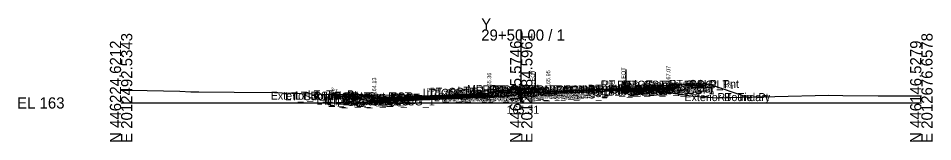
# Model space of a CAD drawing. Extents: x -26 to 3203, y -10 to 9532.
# Drawn here: x 1974.3 to 2202.8, y 3490.3 to 3521.2 of the extents above; entities that cross this region are included whole.
import ezdxf

# ---------------------------------------------------------------- set-up
doc = ezdxf.new("R2010")
doc.units = 0
for name, color, linetype in [('Default', 7, 'Continuous'), ('Exist CMT Pavement', 7, 'Continuous'), ('Exist Cross Section Cell', 7, 'Continuous'), ('Exist XS Center Line Elevation Label', 7, 'Continuous'), ('Exist XS Ground Line', 7, 'Continuous'), ('Prop CMT Conc Surface', 7, 'Continuous'), ('Prop CMT Concrete Structures', 7, 'Continuous'), ('Prop CMT Pvmt Course 1', 7, 'Continuous'), ('Prop CMT Pvmt Course 1 CG', 7, 'Continuous'), ('Prop CMT Pvmt Course 2', 7, 'Continuous'), ('Prop CMT Pvmt Course 2 Wedge', 7, 'Continuous'), ('Prop CMT Pvmt Course 3', 7, 'Continuous'), ('Prop CMT Pvmt Surface', 7, 'Continuous'), ('Prop CMT Pvmt Wedge Surface 2', 7, 'Continuous'), ('Prop CMT Pvmt Wedge Surface 3', 7, 'Continuous'), ('Prop CMT Slope Grass', 7, 'Continuous'), ('Prop CMT Subgrade Earthwork', 7, 'Continuous'), ('Prop XS Hydro Elevations', 7, 'Continuous'), ('Prop XS Label Text', 7, 'Continuous'), ('Prop XS SE Text', 7, 'Continuous'), ('Prop XS Side Slope Text', 7, 'Continuous'), ('Scratch_Level_0', 7, 'Continuous')]:
    doc.layers.add(name, color=color, linetype=linetype)

msp = doc.modelspace()

# ---------------------------------------------------------------- linework, layer by layer
at = {"layer": 'Exist CMT Pavement'}
msp.add_lwpolyline([(2103.47, 3502.68), (2103.47, 3502.68), (2104.53, 3502.72), (2105.33, 3502.74), (2106.06, 3502.77), (2108.06, 3502.87), (2109.87, 3502.92), (2110.78, 3502.95), (2111.78, 3502.98), (2113.71, 3503.05), (2114.81, 3503.09), (2116.21, 3503.14), (2117.74, 3503.18), (2118.91, 3503.21), (2120.51, 3503.25), (2121.6, 3503.27), (2123.18, 3503.3), (2124.32, 3503.32), (2125.41, 3503.34), (2126.13, 3503.35)], dxfattribs=at)
at = {"layer": 'Exist Cross Section Cell'}
for p, q in [((2100, 3500), (2100, 3518.37)), ((2000, 3500), (2100, 3500)), ((2100, 3500), (2200, 3500))]:
    msp.add_line(p, q, dxfattribs=at)
at = {"layer": 'Exist XS Ground Line'}
msp.add_lwpolyline([(2000, 3503.16), (2006.55, 3503.13), (2014.66, 3502.91), (2017.42, 3502.82), (2019.45, 3502.79), (2028.28, 3502.67), (2038.32, 3502.59), (2039.15, 3502.58), (2040.27, 3502.56), (2050.01, 3502.2), (2057.18, 3502.11), (2060.87, 3502.05), (2065.65, 3501.99), (2074.22, 3501.91), (2076.15, 3501.77), (2084.25, 3501.22), (2090.77, 3501.44), (2095.52, 3501.65), (2100, 3502.31), (2100.3, 3502.36), (2102.12, 3502.58), (2102.86, 3502.65), (2103.47, 3502.68), (2104.53, 3502.72), (2105.33, 3502.74), (2106.06, 3502.77), (2108.06, 3502.87), (2109.87, 3502.92), (2110.78, 3502.95), (2111.78, 3502.98), (2113.71, 3503.05), (2114.81, 3503.09), (2116.21, 3503.14), (2117.74, 3503.18), (2118.91, 3503.21), (2120.51, 3503.25), (2121.6, 3503.27), (2123.18, 3503.3), (2124.32, 3503.32), (2125.41, 3503.34), (2126.13, 3503.35), (2127.39, 3503.36), (2130.82, 3503.16), (2133.94, 3503.04), (2136.78, 3502.58), (2142.48, 3501.79), (2146.41, 3501.46), (2149.25, 3501.24), (2158.09, 3501.51), (2160.55, 3501.55), (2163.39, 3501.62), (2176.79, 3501.91), (2180.37, 3501.89), (2189.24, 3501.76), (2191.24, 3501.74), (2193.95, 3501.74), (2200, 3501.8)], dxfattribs=at)
at = {"layer": 'Prop CMT Conc Surface'}
for points in [[(2134.75, 3504.07), (2136.75, 3504.07)], [(2136.75, 3504.07), (2136.75, 3504.57), (2137.25, 3504.57)], [(2141.25, 3504.66), (2146.25, 3504.76)], [(2058.75, 3501.72), (2053.75, 3501.82)], [(2063.25, 3501.13), (2063.25, 3501.63), (2062.75, 3501.63)], [(2065.25, 3501.29), (2063.25, 3501.13)], [(2091.25, 3502.33), (2092, 3502.36), (2092, 3502.53), (2092.76, 3502.78)], [(2108.75, 3503.03), (2106.75, 3502.95), (2106.75, 3503.12), (2106, 3503.37)]]:
    msp.add_lwpolyline(points, dxfattribs=at)
at = {"layer": 'Prop CMT Concrete Structures'}
for points in [[(2134.75, 3504.07), (2136.75, 3504.07), (2136.75, 3504.57), (2137.25, 3504.57)], [(2137.25, 3504.57), (2137.25, 3503.59), (2134.75, 3503.49)], [(2134.75, 3503.49), (2134.75, 3503.82)], [(2146.25, 3504.76), (2141.25, 3504.66)], [(2141.25, 3504.66), (2141.25, 3504.33)], [(2141.25, 3504.33), (2146.25, 3504.43)], [(2146.25, 3504.43), (2146.25, 3504.76)], [(2053.75, 3501.49), (2053.75, 3501.82)], [(2053.75, 3501.82), (2058.75, 3501.72)], [(2058.75, 3501.39), (2053.75, 3501.49)], [(2058.75, 3501.72), (2058.75, 3501.39)], [(2065.25, 3501.29), (2063.25, 3501.13), (2063.25, 3501.63), (2062.75, 3501.63)], [(2062.75, 3501.63), (2062.75, 3500.61), (2065.25, 3500.71)], [(2065.25, 3500.71), (2065.25, 3501.29)], [(2091.25, 3502.33), (2092, 3502.36), (2092, 3502.53), (2092.76, 3502.78)], [(2091.25, 3501.75), (2091.25, 3502.33)], [(2092.76, 3501.81), (2091.25, 3501.75)], [(2092.76, 3502.78), (2092.76, 3501.81)], [(2108.75, 3503.03), (2106.75, 3502.95), (2106.75, 3503.12), (2106, 3503.37)], [(2106, 3503.37), (2106, 3502.34)], [(2106, 3502.34), (2108.75, 3502.45)], [(2108.75, 3502.45), (2108.75, 3503.03)]]:
    msp.add_lwpolyline(points, dxfattribs=at)
at = {"layer": 'Prop CMT Pvmt Course 1'}
for points in [[(2108.75, 3503.03), (2134.75, 3504.07)], [(2134.75, 3503.82), (2127.39, 3503.53), (2120.07, 3503.24)], [(2134.75, 3504.07), (2134.75, 3503.82)], [(2091.25, 3502.33), (2065.25, 3501.29)], [(2065.25, 3501.04), (2091.25, 3502.08)], [(2065.25, 3501.29), (2065.25, 3501.04)], [(2091.25, 3502.08), (2091.25, 3502.33)], [(2091.25, 3502.08), (2091.25, 3502.08), (2091.25, 3502.08)], [(2108.75, 3502.78), (2108.75, 3503.03)], [(2108.75, 3502.78), (2108.75, 3502.78)]]:
    msp.add_lwpolyline(points, dxfattribs=at)
at = {"layer": 'Prop CMT Pvmt Course 1 CG'}
for points in [[(2134.75, 3503.49), (2137.75, 3503.61), (2138.07, 3503.29)], [(2134.75, 3503.16), (2134.75, 3503.49)], [(2091.25, 3501.75), (2093.26, 3501.83), (2093.58, 3501.51)], [(2091.25, 3501.42), (2091.25, 3501.75)], [(2093.58, 3501.51), (2091.25, 3501.42)], [(2108.75, 3502.45), (2105.5, 3502.32), (2105.15, 3501.97)], [(2105.15, 3501.97), (2108.75, 3502.12)], [(2108.75, 3502.12), (2108.75, 3502.45)], [(2138.07, 3503.29), (2134.75, 3503.16)], [(2065.25, 3500.71), (2062.25, 3500.59), (2061.9, 3500.24)], [(2061.9, 3500.24), (2065.25, 3500.38)], [(2065.25, 3500.38), (2065.25, 3500.71)]]:
    msp.add_lwpolyline(points, dxfattribs=at)
at = {"layer": 'Prop CMT Pvmt Course 2'}
for points in [[(2126.13, 3503.48), (2134.75, 3503.82)], [(2134.75, 3503.49), (2126.13, 3503.14)], [(2126.13, 3503.14), (2126.13, 3503.48)], [(2134.75, 3503.82), (2134.75, 3503.49)], [(2091.25, 3502.08), (2065.25, 3501.04)], [(2065.25, 3500.71), (2091.25, 3501.75)], [(2091.25, 3501.75), (2091.25, 3502.08)], [(2108.75, 3502.78), (2108.75, 3502.78)], [(2065.25, 3501.04), (2065.25, 3500.71)]]:
    msp.add_lwpolyline(points, dxfattribs=at)
msp.add_lwpolyline([(2108.75, 3502.78), (2108.75, 3502.45), (2108.75, 3502.45)], close=True, dxfattribs=at)
at = {"layer": 'Prop CMT Pvmt Course 2 Wedge'}
msp.add_lwpolyline([(2120.07, 3503.24), (2126.13, 3503.48)], dxfattribs=at)
at = {"layer": 'Prop CMT Pvmt Course 3'}
for points in [[(2126.13, 3503.14), (2134.75, 3503.49)], [(2134.75, 3503.49), (2134.75, 3503.16)], [(2091.25, 3501.75), (2065.25, 3500.71)], [(2065.25, 3500.38), (2091.25, 3501.42)], [(2091.25, 3501.42), (2091.25, 3501.75)], [(2108.75, 3502.45), (2108.75, 3502.45), (2108.75, 3502.12), (2108.75, 3502.12)], [(2108.75, 3502.12), (2108.75, 3502.45)], [(2134.75, 3503.16), (2126.13, 3502.81)], [(2126.13, 3502.81), (2126.13, 3503.14)], [(2065.25, 3500.71), (2065.25, 3500.38)]]:
    msp.add_lwpolyline(points, dxfattribs=at)
at = {"layer": 'Prop CMT Pvmt Surface'}
for points in [[(2108.75, 3503.03), (2134.75, 3504.07)], [(2091.25, 3502.33), (2065.25, 3501.29)]]:
    msp.add_lwpolyline(points, dxfattribs=at)
at = {"layer": 'Prop CMT Pvmt Wedge Surface 2'}
msp.add_lwpolyline([(2108.73, 3502.78), (2134.75, 3503.82)], dxfattribs=at)
at = {"layer": 'Prop CMT Pvmt Wedge Surface 3'}
msp.add_lwpolyline([(2108.75, 3502.45), (2134.75, 3503.49)], dxfattribs=at)
at = {"layer": 'Prop CMT Slope Grass'}
for points in [[(2092.76, 3502.78), (2099.38, 3503.5)], [(2106, 3503.37), (2099.38, 3503.5)], [(2137.25, 3504.57), (2146.75, 3504.76)], [(2146.75, 3504.76), (2156.65, 3501.46)], [(2053.25, 3501.82), (2052.2, 3502.17)], [(2062.75, 3501.63), (2053.25, 3501.82)]]:
    msp.add_lwpolyline(points, dxfattribs=at)
at = {"layer": 'Prop CMT Subgrade Earthwork'}
for points in [[(2103.71, 3503.42), (2105.15, 3501.97)], [(2134.75, 3503.16), (2138.07, 3503.29), (2139.4, 3504.62)], [(2065.25, 3500.38), (2061.9, 3500.24), (2060.47, 3501.68)], [(2091.25, 3501.42), (2065.25, 3500.38)], [(2093.58, 3501.51), (2091.25, 3501.42)], [(2091.25, 3501.42), (2091.25, 3501.42)], [(2091.25, 3501.42), (2091.25, 3501.42)], [(2095.11, 3503.04), (2093.58, 3501.51)], [(2105.15, 3501.97), (2108.75, 3502.12)], [(2108.75, 3502.12), (2108.74, 3502.89)], [(2108.75, 3502.12), (2108.75, 3502.12)], [(2108.75, 3502.12), (2108.75, 3502.12)], [(2126.13, 3502.81), (2126.15, 3503.35)], [(2126.13, 3502.81), (2134.75, 3503.16)], [(2134.75, 3503.16), (2134.75, 3503.16)], [(2065.25, 3500.38), (2065.25, 3500.38)]]:
    msp.add_lwpolyline(points, dxfattribs=at)
at = {"layer": 'Prop XS Label Text'}
for p, q in [((2126.13, 3508.35), (2126.13, 3503.35)), ((2103.47, 3507.68), (2103.47, 3502.68))]:
    msp.add_line(p, q, dxfattribs=at)

# ---------------------------------------------------------------- texts
at = {"layer": 'Default'}
msp.add_text('-', height=0.0001, dxfattribs=at).set_placement((2000, 3500))
at = {"layer": 'Exist Cross Section Cell'}
for s, p in [('Y', (2090, 3518.37)), ('29+50.00 / 1', (2090, 3515.57)), ('EL 163', (1974, 3498.6))]:
    msp.add_text(s, height=2.8, dxfattribs=at).set_placement(p)
for s, p in [('E 2012492.5343', (2002.8, 3490)), ('E 2012584.5961', (2102.8, 3490)), ('E 2012676.6578', (2202.8, 3490)), ('N 446224.6212', (2000, 3490)), ('N 446185.5746', (2100, 3490)), ('N 446146.5279', (2200, 3490))]:
    msp.add_text(s, height=2.8, rotation=90, dxfattribs=at).set_placement(p)
at = {"layer": 'Exist XS Center Line Elevation Label'}
msp.add_text('165.31', height=2, dxfattribs=at).set_placement((2096.32, 3497.31))
at = {"layer": 'Prop XS Hydro Elevations'}
for s, p in [('165.95', (2107.25, 3503.95)), ('167.07', (2137.25, 3505.07)), ('164.13', (2063.75, 3502.13)), ('165.36', (2092.5, 3503.36))]:
    msp.add_text(s, height=1, rotation=90, dxfattribs=at).set_placement(p)
at = {"layer": 'Prop XS Label Text'}
for p in [(2103.37, 3503.7), (2126.03, 3504.37)]:
    msp.add_text('E. EOT', height=1, rotation=90, dxfattribs=at).set_placement(p)
at = {"layer": 'Prop XS SE Text'}
for p in [(2076.46, 3502.74), (2119.96, 3504.48)]:
    msp.add_text('0.040', height=1, rotation=2.2906, dxfattribs=at).set_placement(p)
at = {"layer": 'Prop XS Side Slope Text'}
for p in [(2052.19, 3502.97), (2151.17, 3504.07)]:
    msp.add_text('3:1', height=1, rotation=341.5651, dxfattribs=at).set_placement(p)
at = {"layer": 'Scratch_Level_0'}
for s, p in [('RT_Sub_Trench_Out_DLT', (2119.92, 3503.62)), ('RT_CSLP_Pnt', (2136.88, 3503.76)), ('LT_CG_Top_Face_Med', (2075.37, 3501.53)), ('LT_CG_Top_Gut_Med', (2076.35, 3501.36)), ('LT_CG_Top_BOC_Med', (2077.15, 3501.78)), ('LT_Sub_DLT_In', (2084.05, 3502.04)), ('MD_Crown Point', (2086.45, 3502.5)), ('RT_CG_Top_BOC_Med', (2090.35, 3502.37)), ('RT_CG_Top_BOC In', (2091.97, 3502.37)), ('RT_Sub_DLT_In', (2092.61, 3502.42)), ('RT_CG_Top FOC In', (2092.61, 3502.12)), ('RT_CG_Top_Gut In', (2092.64, 3501.95)), ('RT_CG1_Shelf_In', (2093.63, 3501.32)), ('RT_CG_Bot_IE_Med', (2094.77, 3501.45)), ('RT_PV_Sub_Tie_In', (2095.25, 3501.89)), ('RT_PV_IEEOP_EG', (2096.89, 3501.89)), ('RT_PV2_IEEOP', (2098.66, 3501.78)), ('RT_PV3_IEEOP', (2098.66, 3501.45)), ('RT_PV2_PGL', (2099.92, 3501.78)), ('RT_PV3_PGL', (2099.92, 3501.45)), ('RT_PV1_PGL', (2100.48, 3502.03)), ('RT_PV_Sub_Tie_Out', (2112.3, 3502.36)), ('RT_PV_OEEOP_EG', (2114.88, 3502.36)), ('RT_Sub_OEEOP', (2116.55, 3501.86)), ('RT_PV2_OEEOP', (2116.65, 3502.53)), ('RT_PV3_OEEOP', (2116.65, 3502.19)), ('RT_Sub_OEOT_CG_1', (2120.92, 3502.16)), ('RT_CG_Top_Face', (2123.96, 3503.57)), ('RT_CG1_Shelf_Out', (2124.25, 3502.61)), ('RT_CG_Bot_IE', (2124.62, 3502.49)), ('RT_Sub_OEOT', (2124.78, 3502.16)), ('RT_PV2_OEOT', (2124.88, 3502.82)), ('RT_PV3_OEOT', (2124.88, 3502.49)), ('RT_CG_Top_Gut', (2124.94, 3503.07)), ('RT_PV1_OEOT', (2125.44, 3503.07)), ('RT_CG_Top_BOC', (2125.49, 3503.57)), ('RT_CG_Bot_BOC', (2125.52, 3502.59)), ('RT_Sub_OEOP', (2128.13, 3502.29)), ('Exterior Boundary', (2037.39, 3500.82)), ('LT_Sub_Trench_Out_DLT', (2041.03, 3500.68)), ('LT_CSLP_Pnt', (2043.42, 3500.82)), ('LT_Tie_Pt', (2046.66, 3501.15)), ('LT_CG1_Shelf_Out', (2048.8, 3499.59)), ('LT_CG_Top_Face', (2050.51, 3500.63)), ('LT_CG_Top_BOC', (2051.03, 3500.63)), ('LT_CG_Bot_BOC', (2051.06, 3499.61)), ('LT_Sub_OEOT_CG_1', (2051.47, 3499.38)), ('LT_CG_Top_Gut', (2051.49, 3500.13)), ('LT_Sub_OEOP', (2052.01, 3499.24)), ('LT_CG_Bot_IE', (2055.16, 3499.71)), ('LT_Sub_OEOT', (2055.33, 3499.38)), ('LT_PV2_OEOT', (2055.42, 3500.04)), ('LT_PV3_OEOT', (2055.42, 3499.71)), ('LT_PV1_OEOT', (2055.99, 3500.29)), ('LT_CG_Bot_BOC_Med', (2077.19, 3500.81)), ('LT_CG_Bot_IE_Med', (2077.31, 3500.75)), ('LT_Sub_IEOT_CG_1', (2078.12, 3500.42)), ('LT_Sub_OEEOP', (2080.46, 3500.42)), ('LT_PV2_OEEOP', (2080.56, 3501.08)), ('LT_PV3_OEEOP', (2080.56, 3500.75)), ('LT_Sub_IEEOP', (2081.11, 3500.42)), ('LT_PV2_IEEOP', (2081.2, 3501.08)), ('LT_CG1_Shelf_In', (2081.43, 3500.83)), ('LT_Sub_PGL', (2082.37, 3500.42)), ('LT_PV2_PGL', (2082.46, 3501.08)), ('LT_PV1_PGL', (2083.03, 3501.33)), ('LT_Sub_IEOP', (2084.34, 3500.51)), ('RT_CG_Bot BOC In', (2091.84, 3501.34)), ('RT_Sub_IEOT_CG_1', (2095.57, 3501.12)), ('RT_Sub_IEOP', (2095.86, 3500.97)), ('RT_Sub_IEEOP', (2098.56, 3501.12)), ('RT_Sub_PGL', (2099.82, 3501.12)), ('Exterior Boundary', (2140.79, 3500.46)), ('RT_Tie_Pt', (2149.04, 3500.46))]:
    msp.add_text(s, height=2, dxfattribs=at).set_placement(p)

doc.saveas('drawing.dxf')
